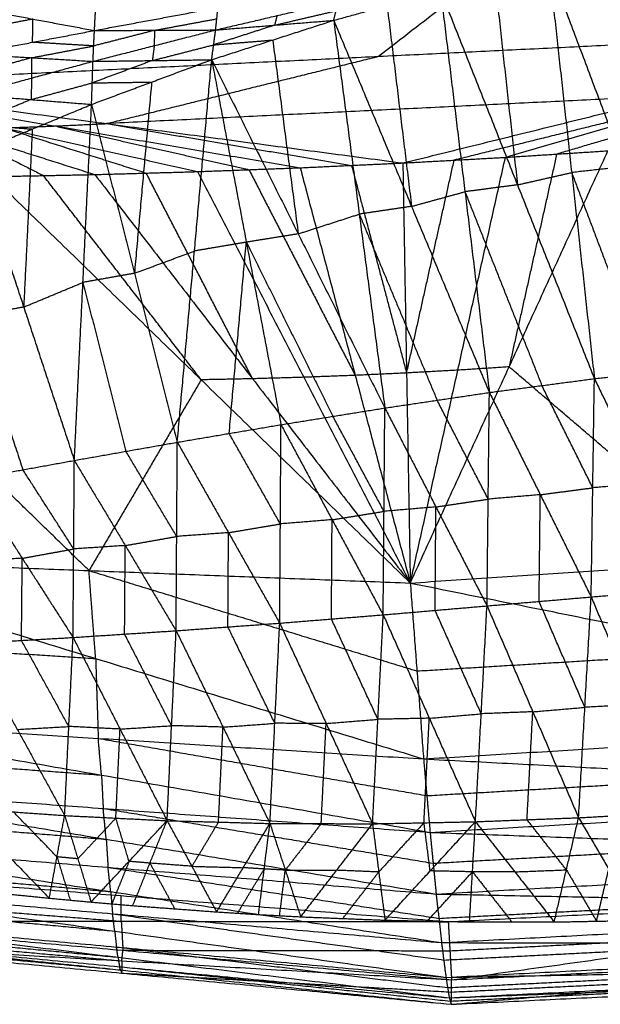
# Model space of a CAD drawing. Header units: millimetres. Extents: x -106 to 110, y -96 to 120.
# Tile 445 of 656: x 3.62 to 8.63, y -95.92 to -87.43. Entities that reach past the tile are written whole.
import ezdxf

# ---------------------------------------------------------------- set-up
doc = ezdxf.new("R2010")
doc.units = ezdxf.units.MM
doc.header["$MEASUREMENT"] = 0
doc.layers.add('Default', color=7, linetype='Continuous', true_color=0x000000)

msp = doc.modelspace()

# ---------------------------------------------------------------- linework, layer by layer
at = {"layer": 'Default'}
for points in [[(1.8192, -87.9899, 12.0172), (6.3928, -84.4545, 10.5669), (10.9665, -80.919, 9.1165)], [(11.291, -84.2138, 10.5669), (9.0042, -85.9816, 11.292), (6.7173, -87.7493, 12.0172)], [(8.1835, -86.9757, 9.0028), (8.3792, -88.7512, 8.9162), (8.5749, -90.5267, 8.8295)], [(8.1835, -86.9757, 9.0028), (8.8342, -88.7001, 8.8827), (9.4849, -90.4245, 8.7626)], [(7.7163, -87.0813, 9.0418), (7.8141, -87.969, 8.9985), (7.912, -88.8568, 8.9552)], [(6.3287, -87.4392, 9.1856), (6.7889, -87.313, 9.1332), (7.2491, -87.1869, 9.0809)], [(7.2491, -87.1869, 9.0809), (7.4596, -88.9163, 9.0032), (7.6701, -90.6457, 8.9255)], [(7.2491, -87.1869, 9.0809), (7.912, -88.8568, 8.9552), (8.5749, -90.5267, 8.8295)], [(4.2675, -87.5271, 8.3748), (4.2756, -87.373, 8.2241), (4.2836, -87.2188, 8.0733)], [(5.3114, -87.5224, 8.7415), (5.8405, -87.399, 8.7534), (6.3695, -87.2756, 8.7654)], [(6.3287, -87.4392, 9.1856), (6.3491, -87.3574, 8.9755), (6.3695, -87.2756, 8.7654)], [(3.2082, -87.3298, 7.8806), (3.7379, -87.4285, 8.1277), (4.2675, -87.5271, 8.3748)], [(4.2675, -87.5271, 8.3748), (4.7996, -87.4285, 8.4283), (5.3318, -87.33, 8.4818)], [(5.3114, -87.5224, 8.7415), (5.3216, -87.4262, 8.6117), (5.3318, -87.33, 8.4818)], [(5.82, -87.4808, 8.9635), (6.0846, -87.4191, 8.9695), (6.3491, -87.3574, 8.9755)], [(6.7889, -87.313, 9.1332), (6.8941, -88.1777, 9.0944), (6.9994, -89.0424, 9.0555)], [(3.7379, -87.4285, 8.1277), (3.4711, -87.4792, 8.1002), (3.2042, -87.53, 8.0726)], [(3.7339, -87.6286, 8.3197), (3.7359, -87.5285, 8.2237), (3.7379, -87.4285, 8.1277)], [(4.7894, -87.5247, 8.5582), (5.0555, -87.4755, 8.5849), (5.3216, -87.4262, 8.6117)], [(5.2773, -87.7789, 9.3389), (5.803, -87.609, 9.2622), (6.3287, -87.4392, 9.1856)], [(5.3114, -87.5224, 8.7415), (5.82, -87.4808, 8.9635), (6.3287, -87.4392, 9.1856)], [(5.8405, -87.399, 8.7534), (5.8303, -87.4399, 8.8585), (5.82, -87.4808, 8.9635)], [(6.3287, -87.4392, 9.1856), (6.549, -89.1093, 9.1182), (6.7693, -90.7795, 9.0508)], [(6.3287, -87.4392, 9.1856), (6.9994, -89.0424, 9.0555), (7.6701, -90.6457, 8.9255)], [(1.8192, -87.9899, 12.0172), (6.7173, -87.7493, 12.0172), (11.6155, -87.5087, 12.0172)], [(3.2002, -87.7301, 8.2646), (3.7339, -87.6286, 8.3197), (4.2675, -87.5271, 8.3748)], [(4.2545, -87.7928, 8.721), (4.7829, -87.6576, 8.7312), (5.3114, -87.5224, 8.7415)], [(4.2545, -87.7928, 8.721), (4.261, -87.66, 8.5479), (4.2675, -87.5271, 8.3748)], [(4.7894, -87.5247, 8.5582), (4.5252, -87.5924, 8.553), (4.261, -87.66, 8.5479)], [(4.2675, -87.5271, 8.3748), (4.7894, -87.5247, 8.5582), (5.3114, -87.5224, 8.7415)], [(4.7829, -87.6576, 8.7312), (4.7862, -87.5912, 8.6447), (4.7894, -87.5247, 8.5582)], [(5.2773, -87.7789, 9.3389), (5.2943, -87.6506, 9.0402), (5.3114, -87.5224, 8.7415)], [(5.82, -87.4808, 8.9635), (5.5572, -87.5657, 9.0019), (5.2943, -87.6506, 9.0402)], [(6.9244, -88.6685, 12.4242), (9.27, -88.0886, 12.2207), (11.6155, -87.5087, 12.0172)], [(7.8084, -88.6198, 12.4242), (9.7119, -88.0642, 12.2207), (11.6155, -87.5087, 12.0172)], [(4.261, -87.66, 8.5479), (3.9974, -87.6443, 8.4338), (3.7339, -87.6286, 8.3197)], [(5.2943, -87.6506, 9.0402), (5.5487, -87.6298, 9.1512), (5.803, -87.609, 9.2622)], [(5.803, -87.609, 9.2622), (5.9131, -88.4441, 9.2285), (6.0233, -89.2792, 9.1949)], [(3.7274, -87.7615, 8.4928), (3.9942, -87.7107, 8.5204), (4.261, -87.66, 8.5479)], [(4.7659, -87.7858, 9.0299), (5.0301, -87.7182, 9.035), (5.2943, -87.6506, 9.0402)], [(4.7829, -87.6576, 8.7312), (4.7744, -87.7217, 8.8806), (4.7659, -87.7858, 9.0299)], [(3.1989, -88.0803, 8.7068), (3.7267, -87.9365, 8.7139), (4.2545, -87.7928, 8.721)], [(3.7274, -87.7615, 8.4928), (3.4635, -87.8333, 8.4893), (3.1995, -87.9052, 8.4857)], [(3.2002, -87.7301, 8.2646), (3.7274, -87.7615, 8.4928), (4.2545, -87.7928, 8.721)], [(3.7267, -87.9365, 8.7139), (3.727, -87.849, 8.6034), (3.7274, -87.7615, 8.4928)], [(4.2425, -88.1638, 9.5244), (4.7599, -87.9713, 9.4316), (5.2773, -87.7789, 9.3389)], [(4.2425, -88.1638, 9.5244), (4.2485, -87.9783, 9.1227), (4.2545, -87.7928, 8.721)], [(4.7659, -87.7858, 9.0299), (4.5072, -87.8821, 9.0763), (4.2485, -87.9783, 9.1227)], [(4.2545, -87.7928, 8.721), (4.7659, -87.7858, 9.0299), (5.2773, -87.7789, 9.3389)], [(4.3718, -88.3292, 12.2207), (5.5446, -88.0393, 12.1189), (6.7173, -87.7493, 12.0172)], [(4.9812, -91.0745, 9.378), (5.1292, -89.4267, 9.3584), (5.2773, -87.7789, 9.3389)], [(5.2773, -87.7789, 9.3389), (5.5759, -89.351, 9.2708), (5.8746, -90.9232, 9.2027)], [(5.2773, -87.7789, 9.3389), (6.0233, -89.2792, 9.1949), (6.7693, -90.7795, 9.0508)], [(3.7267, -87.9365, 8.7139), (3.7237, -88.0293, 8.9148), (3.7207, -88.122, 9.1156)], [(4.2485, -87.9783, 9.1227), (4.5042, -87.9748, 9.2772), (4.7599, -87.9713, 9.4316)], [(4.7599, -87.9713, 9.4316), (4.6859, -88.7952, 9.4414), (4.6119, -89.6191, 9.4512)], [(1.8192, -87.9899, 12.0172), (3.0448, -88.379, 12.2207), (4.2705, -88.7681, 12.4242)], [(1.8192, -87.9899, 12.0172), (3.4873, -88.3663, 12.2207), (5.1554, -88.7427, 12.4242)], [(1.8192, -87.9899, 12.0172), (3.9296, -88.3497, 12.2207), (6.0401, -88.7095, 12.4242)], [(1.8192, -87.9899, 12.0172), (4.3718, -88.3292, 12.2207), (6.9244, -88.6685, 12.4242)], [(3.7207, -88.122, 9.1156), (3.9846, -88.0502, 9.1192), (4.2485, -87.9783, 9.1227)], [(10.1537, -88.036, 12.2207), (9.2019, -88.3138, 12.3225), (8.2501, -88.5915, 12.4242)], [(3.1989, -88.0803, 8.7068), (3.7207, -88.122, 9.1156), (4.2425, -88.1638, 9.5244)], [(3.7207, -88.122, 9.1156), (3.4655, -88.2282, 9.1696), (3.2103, -88.3344, 9.2236)], [(9.27, -88.0886, 12.2207), (6.8209, -88.2089, 12.2207), (4.3718, -88.3292, 12.2207)], [(9.7119, -88.0642, 12.2207), (8.5392, -88.3542, 12.3225), (7.3664, -88.6442, 12.4242)], [(3.2217, -88.5885, 9.7404), (3.7321, -88.3762, 9.6324), (4.2425, -88.1638, 9.5244)], [(4.0941, -91.2312, 9.5729), (4.1683, -89.6975, 9.5487), (4.2425, -88.1638, 9.5244)], [(4.2425, -88.1638, 9.5244), (4.6119, -89.6191, 9.4512), (4.9812, -91.0745, 9.378)], [(3.0448, -88.379, 12.2207), (3.4364, -88.578, 12.3225), (3.8279, -88.777, 12.4242)], [(3.2103, -88.3344, 9.2236), (3.4712, -88.3553, 9.428), (3.7321, -88.3762, 9.6324)], [(3.4873, -88.3663, 12.2207), (3.7085, -88.358, 12.2207), (3.9296, -88.3497, 12.2207)], [(3.4873, -88.3663, 12.2207), (4.1001, -88.5609, 12.3225), (4.713, -88.7554, 12.4242)], [(3.7321, -88.3762, 9.6324), (3.695, -89.143, 9.6445), (3.6579, -89.9099, 9.6567)], [(3.9296, -88.3497, 12.2207), (4.1507, -88.3395, 12.2207), (4.3718, -88.3292, 12.2207)], [(3.9296, -88.3497, 12.2207), (4.7637, -88.5379, 12.3225), (5.5978, -88.7261, 12.4242)], [(4.3718, -88.3292, 12.2207), (5.427, -88.5091, 12.3225), (6.4823, -88.689, 12.4242)], [(6.9886, -92.2876, 13.7777), (7.8402, -90.4254, 13.101), (8.6919, -88.5633, 12.4242)], [(7.8084, -88.6198, 12.4242), (8.2501, -88.5915, 12.4242), (8.6919, -88.5633, 12.4242)], [(7.8084, -88.6198, 12.4242), (8.2501, -88.5915, 12.4242), (8.6919, -88.5633, 12.4242)], [(3.2217, -88.5885, 9.7404), (3.6579, -89.9099, 9.6567), (4.0941, -91.2312, 9.5729)], [(6.9244, -88.6685, 12.4242), (7.3664, -88.6442, 12.4242), (7.8084, -88.6198, 12.4242)], [(6.9244, -88.6685, 12.4242), (7.3664, -88.6442, 12.4242), (7.8084, -88.6198, 12.4242)], [(6.9565, -90.4781, 13.101), (7.1615, -89.5611, 12.7626), (7.3664, -88.6442, 12.4242)], [(6.9886, -92.2876, 13.7777), (7.3985, -90.4537, 13.101), (7.8084, -88.6198, 12.4242)], [(8.2501, -88.5915, 12.4242), (8.0452, -89.5085, 12.7626), (7.8402, -90.4254, 13.101)], [(5.1554, -88.7427, 12.4242), (5.5978, -88.7261, 12.4242), (6.0401, -88.7095, 12.4242)], [(5.1554, -88.7427, 12.4242), (5.5978, -88.7261, 12.4242), (6.0401, -88.7095, 12.4242)], [(5.5978, -88.7261, 12.4242), (6.056, -89.6123, 12.7626), (6.5143, -90.4986, 13.101)], [(6.0401, -88.7095, 12.4242), (6.4823, -88.689, 12.4242), (6.9244, -88.6685, 12.4242)], [(6.0401, -88.7095, 12.4242), (6.4823, -88.689, 12.4242), (6.9244, -88.6685, 12.4242)], [(6.0401, -88.7095, 12.4242), (6.5143, -90.4986, 13.101), (6.9886, -92.2876, 13.7777)], [(6.4823, -88.689, 12.4242), (6.7194, -89.5835, 12.7626), (6.9565, -90.4781, 13.101)], [(6.9244, -88.6685, 12.4242), (6.9565, -90.4781, 13.101), (6.9886, -92.2876, 13.7777)], [(8.8342, -88.7001, 8.8827), (8.6067, -88.7257, 8.8994), (8.3792, -88.7512, 8.9162)], [(3.3854, -88.7858, 12.4242), (3.8279, -88.777, 12.4242), (4.2705, -88.7681, 12.4242)], [(3.3854, -88.7858, 12.4242), (3.8279, -88.777, 12.4242), (4.2705, -88.7681, 12.4242)], [(3.3854, -88.7858, 12.4242), (5.187, -90.5367, 13.101), (6.9886, -92.2876, 13.7777)], [(5.187, -90.5367, 13.101), (4.5075, -89.6568, 12.7626), (3.8279, -88.777, 12.4242)], [(4.2705, -88.7681, 12.4242), (4.713, -88.7554, 12.4242), (5.1554, -88.7427, 12.4242)], [(4.2705, -88.7681, 12.4242), (4.713, -88.7554, 12.4242), (5.1554, -88.7427, 12.4242)], [(4.2705, -88.7681, 12.4242), (5.6295, -90.5279, 13.101), (6.9886, -92.2876, 13.7777)], [(5.6295, -90.5279, 13.101), (5.1712, -89.6416, 12.7626), (4.713, -88.7554, 12.4242)], [(5.1554, -88.7427, 12.4242), (6.072, -90.5152, 13.101), (6.9886, -92.2876, 13.7777)], [(7.912, -88.8568, 8.9552), (8.1456, -88.804, 8.9357), (8.3792, -88.7512, 8.9162)], [(8.3792, -88.7512, 8.9162), (8.7045, -89.6134, 8.8561), (9.0299, -90.4756, 8.7961)], [(7.912, -88.8568, 8.9552), (7.6858, -88.8865, 8.9792), (7.4596, -88.9163, 9.0032)], [(6.9994, -89.0424, 9.0555), (7.2295, -88.9793, 9.0294), (7.4596, -88.9163, 9.0032)], [(7.4596, -88.9163, 9.0032), (7.791, -89.7512, 8.9403), (8.1225, -90.5862, 8.8775)], [(6.9994, -89.0424, 9.0555), (6.7742, -89.0759, 9.0869), (6.549, -89.1093, 9.1182)], [(6.0233, -89.2792, 9.1949), (6.2862, -89.1943, 9.1565), (6.549, -89.1093, 9.1182)], [(6.549, -89.1093, 9.1182), (6.8844, -89.911, 9.0532), (7.2197, -90.7126, 8.9882)], [(6.0233, -89.2792, 9.1949), (5.7996, -89.3151, 9.2328), (5.5759, -89.351, 9.2708)], [(5.5759, -89.351, 9.2708), (5.3526, -89.3889, 9.3146), (5.1292, -89.4267, 9.3584)], [(5.4279, -90.9988, 9.2903), (5.5019, -90.1749, 9.2805), (5.5759, -89.351, 9.2708)], [(5.5759, -89.351, 9.2708), (5.9489, -90.1012, 9.1988), (6.322, -90.8513, 9.1268)], [(4.6119, -89.6191, 9.4512), (4.8705, -89.5229, 9.4048), (5.1292, -89.4267, 9.3584)], [(4.6119, -89.6191, 9.4512), (4.3901, -89.6583, 9.4999), (4.1683, -89.6975, 9.5487)], [(3.6579, -89.9099, 9.6567), (3.9131, -89.8037, 9.6027), (4.1683, -89.6975, 9.5487)], [(4.1683, -89.6975, 9.5487), (4.353, -90.4252, 9.5121), (4.5377, -91.1528, 9.4755)], [(3.6579, -89.9099, 9.6567), (3.4363, -89.9502, 9.7095), (3.2146, -89.9905, 9.7623)], [(3.2146, -89.9905, 9.7623), (3.4327, -90.6511, 9.7204), (3.6508, -91.3118, 9.6785)], [(4.2204, -92.1802, 13.7444), (3.3196, -91.3048, 13.4061), (2.4188, -90.4293, 13.0677)], [(7.8402, -90.4254, 13.101), (7.6193, -90.4396, 13.101), (7.3985, -90.4537, 13.101)], [(9.7996, -92.1001, 13.7776), (8.8199, -91.2628, 13.4393), (7.8402, -90.4254, 13.101)], [(8.5749, -90.5267, 8.8295), (9.0299, -90.4756, 8.7961), (9.4849, -90.4245, 8.7626)], [(6.072, -90.5152, 13.101), (5.8508, -90.5215, 13.101), (5.6295, -90.5279, 13.101)], [(6.5143, -90.4986, 13.101), (6.2932, -90.5069, 13.101), (6.072, -90.5152, 13.101)], [(6.9565, -90.4781, 13.101), (6.7354, -90.4883, 13.101), (6.5143, -90.4986, 13.101)], [(7.3985, -90.4537, 13.101), (7.1775, -90.4659, 13.101), (6.9565, -90.4781, 13.101)], [(5.187, -90.5367, 13.101), (4.7037, -91.3585, 13.4227), (4.2204, -92.1802, 13.7444)], [(5.6295, -90.5279, 13.101), (5.4083, -90.5323, 13.101), (5.187, -90.5367, 13.101)], [(7.6701, -90.6457, 8.9255), (8.1225, -90.5862, 8.8775), (8.5749, -90.5267, 8.8295)], [(8.5609, -91.4671, 9.0167), (8.3417, -91.0266, 8.9471), (8.1225, -90.5862, 8.8775)], [(8.547, -92.4074, 9.2038), (8.5609, -91.4671, 9.0167), (8.5749, -90.5267, 8.8295)], [(8.5749, -90.5267, 8.8295), (9.0112, -91.4297, 8.9832), (9.4476, -92.3328, 9.1369)], [(6.7693, -90.7795, 9.0508), (7.2197, -90.7126, 8.9882), (7.6701, -90.6457, 8.9255)], [(7.6497, -92.4845, 9.2973), (7.6599, -91.5651, 9.1114), (7.6701, -90.6457, 8.9255)], [(7.6701, -90.6457, 8.9255), (8.1086, -91.5265, 9.0647), (8.547, -92.4074, 9.2038)], [(7.6599, -91.5651, 9.1114), (7.4398, -91.1388, 9.0498), (7.2197, -90.7126, 8.9882)], [(5.8746, -90.9232, 9.2027), (6.322, -90.8513, 9.1268), (6.7693, -90.7795, 9.0508)], [(6.7622, -91.6704, 9.2341), (6.5421, -91.2609, 9.1804), (6.322, -90.8513, 9.1268)], [(6.755, -92.5613, 9.4174), (6.7622, -91.6704, 9.2341), (6.7693, -90.7795, 9.0508)], [(6.7693, -90.7795, 9.0508), (7.2095, -91.632, 9.1741), (7.6497, -92.4845, 9.2973)], [(4.9812, -91.0745, 9.378), (5.4279, -90.9988, 9.2903), (5.8746, -90.9232, 9.2027)], [(5.8636, -92.6332, 9.5612), (5.8691, -91.7782, 9.3819), (5.8746, -90.9232, 9.2027)], [(5.8746, -90.9232, 9.2027), (6.3148, -91.7422, 9.31), (6.755, -92.5613, 9.4174)], [(5.8691, -91.7782, 9.3819), (5.6485, -91.3885, 9.3361), (5.4279, -90.9988, 9.2903)], [(4.0941, -91.2312, 9.5729), (4.5377, -91.1528, 9.4755), (4.9812, -91.0745, 9.378)], [(4.9711, -92.6985, 9.725), (4.9762, -91.8865, 9.5515), (4.9812, -91.0745, 9.378)], [(4.9812, -91.0745, 9.378), (5.4224, -91.8538, 9.4696), (5.8636, -92.6332, 9.5612)], [(4.9762, -91.8865, 9.5515), (4.7569, -91.5196, 9.5135), (4.5377, -91.1528, 9.4755)], [(3.2075, -91.3924, 9.7841), (3.6508, -91.3118, 9.6785), (4.0941, -91.2312, 9.5729)], [(4.083, -92.7566, 9.9048), (4.0886, -91.9939, 9.7388), (4.0941, -91.2312, 9.5729)], [(4.0941, -91.2312, 9.5729), (4.5326, -91.9648, 9.649), (4.9711, -92.6985, 9.725)], [(4.0886, -91.9939, 9.7388), (3.8697, -91.6528, 9.7087), (3.6508, -91.3118, 9.6785)], [(3.2075, -91.3924, 9.7841), (3.6453, -92.0745, 9.8444), (4.083, -92.7566, 9.9048)], [(9.0112, -91.4297, 8.9832), (8.7861, -91.4484, 8.9999), (8.5609, -91.4671, 9.0167)], [(8.1086, -91.5265, 9.0647), (7.8842, -91.5458, 9.088), (7.6599, -91.5651, 9.1114)], [(8.0984, -92.446, 9.2505), (8.1035, -91.9863, 9.1576), (8.1086, -91.5265, 9.0647)], [(8.1086, -91.5265, 9.0647), (8.3347, -91.4968, 9.0407), (8.5609, -91.4671, 9.0167)], [(7.2095, -91.632, 9.1741), (7.4347, -91.5985, 9.1427), (7.6599, -91.5651, 9.1114)], [(6.3148, -91.7422, 9.31), (6.5385, -91.7063, 9.2721), (6.7622, -91.6704, 9.2341)], [(7.2095, -91.632, 9.1741), (6.9859, -91.6512, 9.2041), (6.7622, -91.6704, 9.2341)], [(7.2024, -92.5229, 9.3574), (7.206, -92.0775, 9.2657), (7.2095, -91.632, 9.1741)], [(5.4224, -91.8538, 9.4696), (5.6457, -91.816, 9.4257), (5.8691, -91.7782, 9.3819)], [(6.3148, -91.7422, 9.31), (6.092, -91.7602, 9.346), (5.8691, -91.7782, 9.3819)], [(6.3093, -92.5973, 9.4893), (6.3121, -92.1697, 9.3997), (6.3148, -91.7422, 9.31)], [(5.4224, -91.8538, 9.4696), (5.1993, -91.8701, 9.5105), (4.9762, -91.8865, 9.5515)], [(5.4174, -92.6658, 9.6431), (5.4199, -92.2598, 9.5563), (5.4224, -91.8538, 9.4696)], [(4.5326, -91.9648, 9.649), (4.7544, -91.9256, 9.6002), (4.9762, -91.8865, 9.5515)], [(6.9886, -92.2876, 13.7777), (9.7996, -92.1001, 13.7776), (12.6106, -91.9126, 13.7775)], [(3.6453, -92.0745, 9.8444), (3.8669, -92.0342, 9.7916), (4.0886, -91.9939, 9.7388)], [(4.5326, -91.9648, 9.649), (4.3106, -91.9794, 9.6939), (4.0886, -91.9939, 9.7388)], [(4.5271, -92.7275, 9.8149), (4.5299, -92.3462, 9.7319), (4.5326, -91.9648, 9.649)], [(1.4523, -92.0728, 13.7112), (4.2204, -92.1802, 13.7444), (6.9886, -92.2876, 13.7777)], [(1.4523, -92.0728, 13.7112), (4.2777, -92.938, 13.6795), (7.1031, -93.8032, 13.6479)], [(3.6453, -92.0745, 9.8444), (3.4232, -92.0872, 9.8924), (3.2011, -92.0999, 9.9403)], [(3.6388, -92.782, 10.0006), (3.642, -92.4282, 9.9225), (3.6453, -92.0745, 9.8444)], [(4.2204, -92.1802, 13.7444), (5.6331, -92.6128, 13.7286), (7.0458, -93.0454, 13.7128)], [(4.2777, -92.938, 13.6795), (4.2491, -92.5591, 13.712), (4.2204, -92.1802, 13.7444)], [(6.9886, -92.2876, 13.7777), (7.0458, -93.0454, 13.7128), (7.1031, -93.8032, 13.6479)], [(6.9886, -92.2876, 13.7777), (9.8899, -92.8722, 13.6968), (12.7913, -93.4567, 13.6158)], [(8.547, -92.4074, 9.2038), (8.9973, -92.3701, 9.1703), (9.4476, -92.3328, 9.1369)], [(7.6497, -92.4845, 9.2973), (8.0984, -92.446, 9.2505), (8.547, -92.4074, 9.2038)], [(8.4929, -93.3585, 9.5325), (8.2956, -92.9022, 9.3915), (8.0984, -92.446, 9.2505)], [(8.4387, -94.3095, 9.8613), (8.4929, -93.3585, 9.5325), (8.547, -92.4074, 9.2038)], [(8.547, -92.4074, 9.2038), (8.9384, -93.3348, 9.5021), (9.3298, -94.2622, 9.8004)], [(6.755, -92.5613, 9.4174), (7.2024, -92.5229, 9.3574), (7.6497, -92.4845, 9.2973)], [(7.5998, -93.4143, 9.6204), (7.4011, -92.9686, 9.4889), (7.2024, -92.5229, 9.3574)], [(7.55, -94.3441, 9.9435), (7.5998, -93.4143, 9.6204), (7.6497, -92.4845, 9.2973)], [(7.6497, -92.4845, 9.2973), (8.0442, -93.397, 9.5793), (8.4387, -94.3095, 9.8613)], [(4.9711, -92.6985, 9.725), (5.4174, -92.6658, 9.6431), (5.8636, -92.6332, 9.5612)], [(5.7791, -94.3593, 10.1679), (5.8214, -93.4962, 9.8645), (5.8636, -92.6332, 9.5612)], [(5.8636, -92.6332, 9.5612), (6.3093, -92.5973, 9.4893), (6.755, -92.5613, 9.4174)], [(5.8636, -92.6332, 9.5612), (6.2636, -93.4976, 9.804), (6.6635, -94.362, 10.0468)], [(6.7093, -93.4617, 9.7321), (6.5093, -93.0295, 9.6107), (6.3093, -92.5973, 9.4893)], [(6.6635, -94.362, 10.0468), (6.7093, -93.4617, 9.7321), (6.755, -92.5613, 9.4174)], [(6.755, -92.5613, 9.4174), (7.1525, -93.4527, 9.6805), (7.55, -94.3441, 9.9435)], [(4.083, -92.7566, 9.9048), (4.5271, -92.7275, 9.8149), (4.9711, -92.6985, 9.725)], [(4.8931, -94.3352, 10.3036), (4.9321, -93.5168, 10.0143), (4.9711, -92.6985, 9.725)], [(4.9711, -92.6985, 9.725), (5.3751, -93.5289, 9.9465), (5.7791, -94.3593, 10.1679)], [(5.8214, -93.4962, 9.8645), (5.6194, -93.081, 9.7538), (5.4174, -92.6658, 9.6431)], [(1.4746, -92.7607, 13.7065), (2.8762, -92.8493, 13.693), (4.2777, -92.938, 13.6795)], [(3.1946, -92.8074, 10.0964), (3.6388, -92.782, 10.0006), (4.083, -92.7566, 9.9048)], [(3.1946, -92.8074, 10.0964), (3.6025, -93.5492, 10.2731), (4.0104, -94.291, 10.4498)], [(4.0467, -93.5238, 10.1773), (3.8428, -93.1529, 10.0889), (3.6388, -92.782, 10.0006)], [(4.0104, -94.291, 10.4498), (4.0467, -93.5238, 10.1773), (4.083, -92.7566, 9.9048)], [(4.083, -92.7566, 9.9048), (4.488, -93.5459, 10.1042), (4.8931, -94.3352, 10.3036)], [(4.9321, -93.5168, 10.0143), (4.7296, -93.1222, 9.9146), (4.5271, -92.7275, 9.8149)], [(7.0458, -93.0454, 13.7128), (8.4679, -92.9588, 13.7048), (9.8899, -92.8722, 13.6968)], [(4.2777, -92.938, 13.6795), (4.2889, -93.282, 13.6772), (4.3, -93.6259, 13.6749)], [(8.0442, -93.397, 9.5793), (7.822, -93.4056, 9.5998), (7.5998, -93.4143, 9.6204)], [(7.9943, -94.3268, 9.9024), (8.0193, -93.8619, 9.7408), (8.0442, -93.397, 9.5793)], [(8.0442, -93.397, 9.5793), (8.2685, -93.3777, 9.5559), (8.4929, -93.3585, 9.5325)], [(8.9384, -93.3348, 9.5021), (8.7156, -93.3466, 9.5173), (8.4929, -93.3585, 9.5325)], [(1.497, -93.4485, 13.7019), (4.3, -93.6259, 13.6749), (7.1031, -93.8032, 13.6479)], [(1.497, -93.4485, 13.7019), (4.328, -93.9422, 13.5433), (7.1591, -94.436, 13.3847)], [(6.2636, -93.4976, 9.804), (6.4864, -93.4796, 9.768), (6.7093, -93.4617, 9.7321)], [(7.1525, -93.4527, 9.6805), (6.9309, -93.4572, 9.7063), (6.7093, -93.4617, 9.7321)], [(7.1031, -93.8032, 13.6479), (9.9472, -93.63, 13.6319), (12.7913, -93.4567, 13.6158)], [(7.1067, -94.353, 9.9951), (7.1296, -93.9029, 9.8378), (7.1525, -93.4527, 9.6805)], [(7.1525, -93.4527, 9.6805), (7.3762, -93.4335, 9.6504), (7.5998, -93.4143, 9.6204)], [(3.6025, -93.5492, 10.2731), (3.8246, -93.5365, 10.2252), (4.0467, -93.5238, 10.1773)], [(4.488, -93.5459, 10.1042), (4.2674, -93.5349, 10.1407), (4.0467, -93.5238, 10.1773)], [(4.4518, -94.3131, 10.3767), (4.4699, -93.9295, 10.2404), (4.488, -93.5459, 10.1042)], [(4.488, -93.5459, 10.1042), (4.7101, -93.5314, 10.0593), (4.9321, -93.5168, 10.0143)], [(5.3751, -93.5289, 9.9465), (5.1536, -93.5228, 9.9804), (4.9321, -93.5168, 10.0143)], [(5.3361, -94.3472, 10.2358), (5.3556, -93.938, 10.0911), (5.3751, -93.5289, 9.9465)], [(5.3751, -93.5289, 9.9465), (5.5983, -93.5125, 9.9055), (5.8214, -93.4962, 9.8645)], [(6.2636, -93.4976, 9.804), (6.0425, -93.4969, 9.8343), (5.8214, -93.4962, 9.8645)], [(6.2213, -94.3606, 10.1073), (6.2424, -93.9291, 9.9557), (6.2636, -93.4976, 9.804)], [(4.3, -93.6259, 13.6749), (5.7156, -93.8727, 13.5956), (7.1311, -94.1196, 13.5163)], [(4.328, -93.9422, 13.5433), (4.314, -93.7841, 13.6091), (4.3, -93.6259, 13.6749)], [(1.5115, -93.7359, 13.6174), (2.9198, -93.8391, 13.5803), (4.328, -93.9422, 13.5433)], [(7.1031, -93.8032, 13.6479), (7.1311, -94.1196, 13.5163), (7.1591, -94.436, 13.3847)], [(7.1031, -93.8032, 13.6479), (9.9872, -93.9538, 13.4889), (12.8712, -94.1044, 13.3299)], [(4.328, -93.9422, 13.5433), (4.3353, -94.086, 13.501), (4.3426, -94.2297, 13.4588)], [(7.1311, -94.1196, 13.5163), (8.5591, -94.0367, 13.5026), (9.9872, -93.9538, 13.4889)], [(1.5261, -94.0233, 13.5328), (4.3426, -94.2297, 13.4588), (7.1591, -94.436, 13.3847)], [(1.5261, -94.0233, 13.5328), (4.3688, -94.4953, 13.2785), (7.2114, -94.9672, 13.0242)], [(7.1591, -94.436, 13.3847), (10.0152, -94.2702, 13.3573), (12.8712, -94.1044, 13.3299)], [(3.128, -94.2278, 10.6025), (3.5032, -94.6154, 10.6946), (3.8785, -95.003, 10.7866)], [(3.128, -94.2278, 10.6025), (3.5692, -94.2594, 10.5261), (4.0104, -94.291, 10.4498)], [(4.3426, -94.2297, 13.4588), (5.7639, -94.4656, 13.3316), (7.1853, -94.7016, 13.2044)], [(4.3688, -94.4953, 13.2785), (4.3557, -94.3625, 13.3686), (4.3426, -94.2297, 13.4588)], [(1.5417, -94.2649, 13.4066), (2.9552, -94.3801, 13.3425), (4.3688, -94.4953, 13.2785)], [(3.9445, -94.647, 10.6182), (3.7568, -94.4532, 10.5722), (3.5692, -94.2594, 10.5261)], [(3.8785, -95.003, 10.7866), (3.9445, -94.647, 10.6182), (4.0104, -94.291, 10.4498)], [(4.0104, -94.291, 10.4498), (4.1241, -94.6637, 10.5902), (4.2378, -95.0363, 10.7307)], [(4.0104, -94.291, 10.4498), (4.4518, -94.3131, 10.3767), (4.8931, -94.3352, 10.3036)], [(4.4518, -94.3131, 10.3767), (4.2879, -94.4884, 10.4835), (4.1241, -94.6637, 10.5902)], [(4.2378, -95.0363, 10.7307), (4.5654, -94.6858, 10.5171), (4.8931, -94.3352, 10.3036)], [(4.5654, -94.6858, 10.5171), (4.5086, -94.4994, 10.4469), (4.4518, -94.3131, 10.3767)], [(4.5976, -95.0673, 10.6763), (4.7453, -94.7012, 10.49), (4.8931, -94.3352, 10.3036)], [(4.8931, -94.3352, 10.3036), (5.1064, -94.7282, 10.4385), (5.3197, -95.1212, 10.5735)], [(4.8931, -94.3352, 10.3036), (5.3361, -94.3472, 10.2358), (5.7791, -94.3593, 10.1679)], [(7.55, -94.3441, 9.9435), (7.9943, -94.3268, 9.9024), (8.4387, -94.3095, 9.8613)], [(8.3337, -94.7588, 10.0659), (8.164, -94.5428, 9.9841), (7.9943, -94.3268, 9.9024)], [(8.2286, -95.208, 10.2705), (8.3337, -94.7588, 10.0659), (8.4387, -94.3095, 9.8613)], [(8.4387, -94.3095, 9.8613), (8.8843, -94.2858, 9.8308), (9.3298, -94.2622, 9.8004)], [(8.4387, -94.3095, 9.8613), (8.6986, -94.7519, 10.0437), (8.9585, -95.1943, 10.226)], [(5.3361, -94.3472, 10.2358), (5.2213, -94.5377, 10.3371), (5.1064, -94.7282, 10.4385)], [(5.3197, -95.1212, 10.5735), (5.5494, -94.7402, 10.3707), (5.7791, -94.3593, 10.1679)], [(5.6811, -95.1439, 10.5255), (5.7301, -94.7516, 10.3467), (5.7791, -94.3593, 10.1679)], [(5.7791, -94.3593, 10.1679), (5.9117, -94.7614, 10.3239), (6.0442, -95.1635, 10.4799)], [(5.7791, -94.3593, 10.1679), (6.2213, -94.3606, 10.1073), (6.6635, -94.362, 10.0468)], [(6.2213, -94.3606, 10.1073), (6.0665, -94.561, 10.2156), (5.9117, -94.7614, 10.3239)], [(6.0442, -95.1635, 10.4799), (6.3538, -94.7627, 10.2633), (6.6635, -94.362, 10.0468)], [(6.6635, -94.362, 10.0468), (7.1067, -94.353, 9.9951), (7.55, -94.3441, 9.9435)], [(6.6635, -94.362, 10.0468), (6.7169, -94.7773, 10.2221), (6.7702, -95.1926, 10.3974)], [(7.1067, -94.353, 9.9951), (6.9118, -94.5652, 10.1086), (6.7169, -94.7773, 10.2221)], [(6.7702, -95.1926, 10.3974), (7.1601, -94.7683, 10.1705), (7.55, -94.3441, 9.9435)], [(7.1601, -94.7683, 10.1705), (7.1334, -94.5607, 10.0828), (7.1067, -94.353, 9.9951)], [(7.4991, -95.2076, 10.3274), (7.5245, -94.7758, 10.1355), (7.55, -94.3441, 9.9435)], [(7.55, -94.3441, 9.9435), (7.8893, -94.7761, 10.107), (8.2286, -95.208, 10.2705)], [(1.5573, -94.5064, 13.2803), (4.3844, -94.7368, 13.1523), (7.2114, -94.9672, 13.0242)], [(1.5573, -94.5064, 13.2803), (4.4075, -94.9463, 12.9404), (7.2577, -95.3861, 12.6005)], [(4.3688, -94.4953, 13.2785), (4.3766, -94.616, 13.2154), (4.3844, -94.7368, 13.1523)], [(7.1591, -94.436, 13.3847), (7.1853, -94.7016, 13.2044), (7.2114, -94.9672, 13.0242)], [(7.1591, -94.436, 13.3847), (10.0502, -94.543, 13.1643), (12.9413, -94.65, 12.9439)], [(7.1853, -94.7016, 13.2044), (8.6177, -94.6223, 13.1844), (10.0502, -94.543, 13.1643)], [(3.9445, -94.647, 10.6182), (4.0013, -94.8333, 10.6884), (4.0582, -95.0197, 10.7586)], [(4.1241, -94.6637, 10.5902), (4.0343, -94.6553, 10.6042), (3.9445, -94.647, 10.6182)], [(7.2114, -94.9672, 13.0242), (10.0763, -94.8086, 12.984), (12.9413, -94.65, 12.9439)], [(1.5729, -94.6973, 13.1254), (2.9902, -94.8218, 13.0329), (4.4075, -94.9463, 12.9404)], [(1.6812, -94.7568, 11.1513), (4.4984, -94.9811, 10.7473), (7.3156, -95.2055, 10.3433)], [(4.3844, -94.7368, 13.1523), (5.8095, -94.9568, 12.9823), (7.2346, -95.1767, 12.8124)], [(4.4075, -94.9463, 12.9404), (4.3959, -94.8416, 13.0463), (4.3844, -94.7368, 13.1523)], [(4.5654, -94.6858, 10.5171), (4.4916, -94.8688, 10.6103), (4.4177, -95.0518, 10.7035)], [(4.7453, -94.7012, 10.49), (4.6554, -94.6935, 10.5035), (4.5654, -94.6858, 10.5171)], [(4.7453, -94.7012, 10.49), (4.852, -94.8977, 10.5574), (4.9587, -95.0942, 10.6249)], [(5.1064, -94.7282, 10.4385), (4.9259, -94.7147, 10.4642), (4.7453, -94.7012, 10.49)], [(5.1064, -94.7282, 10.4385), (5.3279, -94.7342, 10.4046), (5.5494, -94.7402, 10.3707)], [(5.5004, -95.1325, 10.5495), (5.6153, -94.9421, 10.4481), (5.7301, -94.7516, 10.3467)], [(5.7301, -94.7516, 10.3467), (5.6398, -94.7459, 10.3587), (5.5494, -94.7402, 10.3707)], [(5.9117, -94.7614, 10.3239), (5.8209, -94.7565, 10.3353), (5.7301, -94.7516, 10.3467)], [(7.8893, -94.7761, 10.107), (8.1115, -94.7674, 10.0864), (8.3337, -94.7588, 10.0659)], [(8.3337, -94.7588, 10.0659), (8.4636, -94.98, 10.1571), (8.5936, -95.2012, 10.2483)], [(8.5936, -95.2012, 10.2483), (8.6461, -94.9766, 10.146), (8.6986, -94.7519, 10.0437)], [(5.8626, -95.1537, 10.5027), (5.8871, -94.9575, 10.4133), (5.9117, -94.7614, 10.3239)], [(5.9117, -94.7614, 10.3239), (6.1327, -94.7621, 10.2936), (6.3538, -94.7627, 10.2633)], [(6.7169, -94.7773, 10.2221), (6.5354, -94.77, 10.2427), (6.3538, -94.7627, 10.2633)], [(6.4072, -95.178, 10.4387), (6.562, -94.9777, 10.3304), (6.7169, -94.7773, 10.2221)], [(7.1347, -95.2001, 10.3624), (7.3296, -94.988, 10.249), (7.5245, -94.7758, 10.1355)], [(7.5245, -94.7758, 10.1355), (7.3423, -94.7721, 10.153), (7.1601, -94.7683, 10.1705)], [(7.5245, -94.7758, 10.1355), (7.6942, -94.9918, 10.2172), (7.8639, -95.2078, 10.299)], [(7.8893, -94.7761, 10.107), (7.7069, -94.7759, 10.1212), (7.5245, -94.7758, 10.1355)], [(1.5885, -94.8882, 12.9705), (4.4231, -95.1372, 12.7855), (7.2577, -95.3861, 12.6005)], [(1.5885, -94.8882, 12.9705), (4.4422, -95.2868, 12.5603), (7.2959, -95.6853, 12.1501)], [(3.1617, -94.93, 10.9023), (3.5201, -94.9665, 10.8444), (3.8785, -95.003, 10.7866)], [(7.3156, -95.2055, 10.3433), (10.1644, -95.0592, 10.2391), (13.0132, -94.9128, 10.1349)], [(7.3444, -95.7061, 10.6959), (10.1788, -95.3094, 10.4154), (13.0132, -94.9128, 10.1349)], [(1.6813, -94.9774, 11.3111), (3.0899, -95.0896, 11.1092), (4.4985, -95.2018, 10.9072)], [(3.8785, -95.003, 10.7866), (4.0582, -95.0197, 10.7586), (4.2378, -95.0363, 10.7307)], [(4.4075, -94.9463, 12.9404), (4.4153, -95.0417, 12.863), (4.4231, -95.1372, 12.7855)], [(4.4985, -95.2018, 10.9072), (4.4985, -95.0915, 10.8272), (4.4984, -94.9811, 10.7473)], [(7.2114, -94.9672, 13.0242), (7.2346, -95.1767, 12.8124), (7.2577, -95.3861, 12.6005)], [(7.2114, -94.9672, 13.0242), (10.1053, -95.0246, 12.759), (12.9992, -95.082, 12.4938)], [(1.6029, -95.0251, 12.8011), (3.0226, -95.1559, 12.6807), (4.4422, -95.2868, 12.5603)], [(4.2378, -95.0363, 10.7307), (4.4177, -95.0518, 10.7035), (4.5976, -95.0673, 10.6763)], [(4.5976, -95.0673, 10.6763), (4.9587, -95.0942, 10.6249), (5.3197, -95.1212, 10.5735)], [(7.2346, -95.1767, 12.8124), (8.6699, -95.1006, 12.7857), (10.1053, -95.0246, 12.759)], [(7.2577, -95.3861, 12.6005), (10.1285, -95.2341, 12.5471), (12.9992, -95.082, 12.4938)], [(1.6174, -95.162, 12.6317), (4.4567, -95.4237, 12.3909), (7.2959, -95.6853, 12.1501)], [(1.6174, -95.162, 12.6317), (4.4709, -95.5119, 12.1699), (7.3243, -95.8617, 11.7082)], [(4.4231, -95.1372, 12.7855), (5.8499, -95.3365, 12.5804), (7.2768, -95.5357, 12.3753)], [(4.4422, -95.2868, 12.5603), (4.4326, -95.212, 12.6729), (4.4231, -95.1372, 12.7855)], [(5.3197, -95.1212, 10.5735), (5.5004, -95.1325, 10.5495), (5.6811, -95.1439, 10.5255)], [(5.6811, -95.1439, 10.5255), (5.8626, -95.1537, 10.5027), (6.0442, -95.1635, 10.4799)], [(6.0442, -95.1635, 10.4799), (6.4072, -95.178, 10.4387), (6.7702, -95.1926, 10.3974)], [(1.6299, -95.2436, 12.4615), (3.0504, -95.3777, 12.3157), (4.4709, -95.5119, 12.1699)], [(1.6813, -95.198, 11.471), (4.4985, -95.2018, 10.9072), (7.3156, -95.2055, 10.3433)], [(1.6813, -95.198, 11.471), (4.5129, -95.452, 11.0835), (7.3444, -95.7061, 10.6959)], [(4.4985, -95.2018, 10.9072), (4.5057, -95.3269, 10.9953), (4.5129, -95.452, 11.0835)], [(6.7702, -95.1926, 10.3974), (7.1347, -95.2001, 10.3624), (7.4991, -95.2076, 10.3274)], [(7.3156, -95.2055, 10.3433), (7.33, -95.4558, 10.5196), (7.3444, -95.7061, 10.6959)], [(7.4991, -95.2076, 10.3274), (7.8639, -95.2078, 10.299), (8.2286, -95.208, 10.2705)], [(8.2286, -95.208, 10.2705), (8.5936, -95.2012, 10.2483), (8.9585, -95.1943, 10.226)], [(1.6423, -95.3252, 12.2913), (4.4833, -95.5935, 11.9997), (7.3243, -95.8617, 11.7082)], [(1.6423, -95.3252, 12.2913), (4.4921, -95.6213, 11.7983), (7.3418, -95.9174, 11.3054)], [(1.652, -95.3524, 12.1324), (3.072, -95.4868, 11.9654), (4.4921, -95.6213, 11.7983)], [(1.6715, -95.2888, 11.7223), (3.0873, -95.4158, 11.5285), (4.503, -95.5428, 11.3348)], [(4.4422, -95.2868, 12.5603), (4.4494, -95.3552, 12.4756), (4.4567, -95.4237, 12.3909)], [(7.33, -95.4558, 10.5196), (8.7544, -95.3826, 10.4675), (10.1788, -95.3094, 10.4154)], [(1.6617, -95.3796, 11.9736), (4.5017, -95.6485, 11.6395), (7.3418, -95.9174, 11.3054)], [(1.6617, -95.3796, 11.9736), (4.503, -95.5428, 11.3348), (7.3444, -95.7061, 10.6959)], [(4.4567, -95.4237, 12.3909), (5.8834, -95.5986, 12.16), (7.3101, -95.7735, 11.9291)], [(4.4709, -95.5119, 12.1699), (4.4638, -95.4678, 12.2804), (4.4567, -95.4237, 12.3909)], [(7.2577, -95.3861, 12.6005), (7.2768, -95.5357, 12.3753), (7.2959, -95.6853, 12.1501)], [(7.2577, -95.3861, 12.6005), (10.1505, -95.3891, 12.3091), (13.0433, -95.3921, 12.0176)], [(7.2768, -95.5357, 12.3753), (8.7137, -95.4624, 12.3422), (10.1505, -95.3891, 12.3091)], [(7.2959, -95.6853, 12.1501), (10.1696, -95.5387, 12.0839), (13.0433, -95.3921, 12.0176)], [(7.3418, -95.9174, 11.3054), (10.2059, -95.6712, 10.9005), (13.0699, -95.4249, 10.4957)], [(7.3444, -95.7061, 10.6959), (10.2072, -95.5655, 10.5958), (13.0699, -95.4249, 10.4957)], [(4.4709, -95.5119, 12.1699), (4.4771, -95.5527, 12.0848), (4.4833, -95.5935, 11.9997)], [(4.503, -95.5428, 11.3348), (4.508, -95.4974, 11.2091), (4.5129, -95.452, 11.0835)], [(4.5129, -95.452, 11.0835), (5.9214, -95.4539, 10.8016), (7.33, -95.4558, 10.5196)], [(4.4833, -95.5935, 11.9997), (5.9082, -95.7415, 11.7533), (7.3331, -95.8896, 11.5068)], [(4.4921, -95.6213, 11.7983), (4.4877, -95.6074, 11.899), (4.4833, -95.5935, 11.9997)], [(4.503, -95.5428, 11.3348), (4.5024, -95.5956, 11.4871), (4.5017, -95.6485, 11.6395)], [(7.2959, -95.6853, 12.1501), (10.1842, -95.631, 11.8513), (13.0724, -95.5766, 11.5524)], [(7.3243, -95.8617, 11.7082), (10.1984, -95.7192, 11.6303), (13.0724, -95.5766, 11.5524)], [(4.4921, -95.6213, 11.7983), (4.4969, -95.6349, 11.7189), (4.5017, -95.6485, 11.6395)], [(4.5017, -95.6485, 11.6395), (5.9224, -95.7301, 11.3201), (7.3431, -95.8117, 11.0007)], [(7.2959, -95.6853, 12.1501), (7.3101, -95.7735, 11.9291), (7.3243, -95.8617, 11.7082)], [(7.3101, -95.7735, 11.9291), (8.7471, -95.7023, 11.8902), (10.1842, -95.631, 11.8513)], [(7.3243, -95.8617, 11.7082), (10.2052, -95.7494, 11.4191), (13.0861, -95.6371, 11.1301)], [(7.3418, -95.9174, 11.3054), (10.2139, -95.7773, 11.2177), (13.0861, -95.6371, 11.1301)], [(7.3431, -95.8117, 11.0007), (8.7745, -95.7415, 10.9506), (10.2059, -95.6712, 10.9005)], [(7.3331, -95.8896, 11.5068), (8.7691, -95.8195, 11.463), (10.2052, -95.7494, 11.4191)], [(7.3418, -95.9174, 11.3054), (7.3431, -95.8117, 11.0007), (7.3444, -95.7061, 10.6959)], [(7.3243, -95.8617, 11.7082), (7.3331, -95.8896, 11.5068), (7.3418, -95.9174, 11.3054)]]:
    msp.add_open_spline(points, degree=2, dxfattribs=at)

doc.saveas('drawing.dxf')
